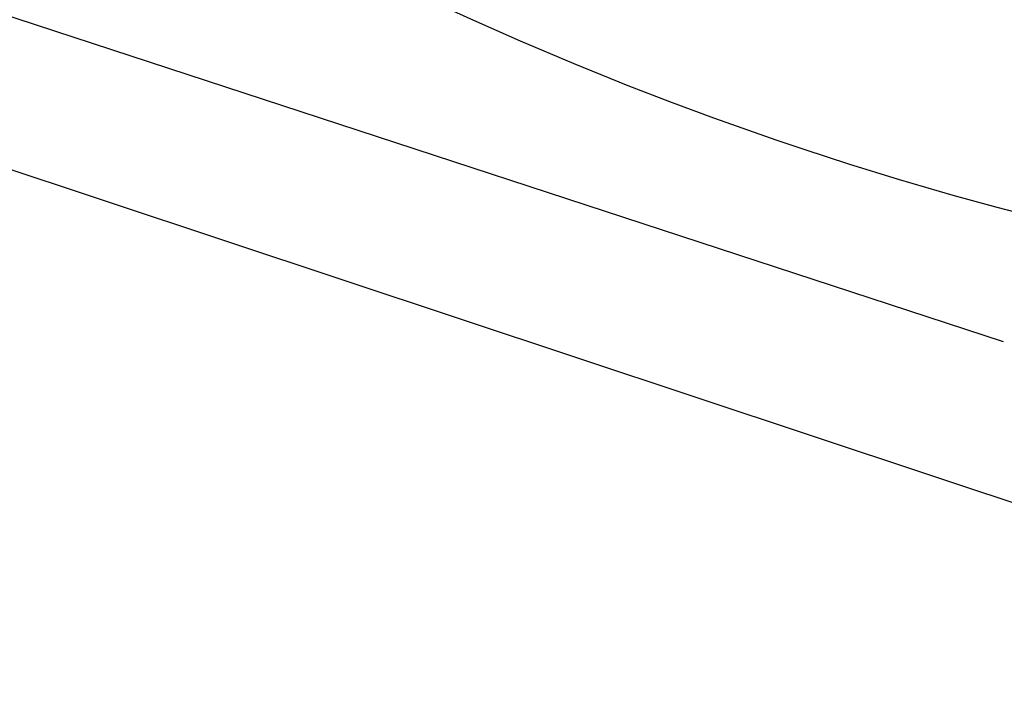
# Model space of a CAD drawing. Header units: metres. Extents: x -5203299 to 2078834, y 245743 to 5817682.
# Tile 776 of 1056: x 366527.39 to 366536.49, y 5814011.99 to 5814018.2. Entities that reach past the tile are written whole.
import ezdxf

# ---------------------------------------------------------------- set-up
doc = ezdxf.new("R2010")
doc.units = ezdxf.units.M
doc.header["$LTSCALE"] = 0.5
doc.layers.add('99.04_Ausf Ketziner Str-S-Markierung-Hilfslinien', color=6, linetype='Continuous', lineweight=25, true_color=0xff00ff)
doc.layers.add('AutoTurn-Lastzug mit Sattelzug', color=7, linetype='Continuous', lineweight=9)
doc.layers.add('Keine', color=7, linetype='Continuous', lineweight=9)

# ---------------------------------------------------------------- blocks, each defined once
blk = doc.blocks.new('_23-07-06_Massenplan_TB_Weiterführende Schule (3D)')
at = {"layer": '99.04_Ausf Ketziner Str-S-Markierung-Hilfslinien', "flags": 128}
blk.add_lwpolyline([(-276.0908, -120.897), (-268.9752, -122.758), (-268.9752, -122.758, -0.010899), (-254.2952, -126.9414), (-254.2952, -126.9414), (-254.2952, -126.9414, 0.010899), (-243.8231, -129.9256), (-243.8231, -129.9256), (-239.6797, -131.0093, -0.015174), (-222.4084, -136.0912), (-56.3193, -190.4881)], format="xyb", dxfattribs=at)
blk.add_lwpolyline([(-96.1503, -178.7018), (-45.0368, -195.6994)], dxfattribs=at)
blk = doc.blocks.new('Gruppe-985')
at = {"layer": 'AutoTurn-Lastzug mit Sattelzug', "color": 252, "linetype": 'Continuous', "lineweight": 25, "true_color": 0x888888, "flags": 128}
blk.add_lwpolyline([(-55.8063, -189.3973), (-56.3753, -189.2503), (-56.7843, -189.1373), (-57.2873, -188.9903), (-57.7473, -188.8483), (-58.1523, -188.7163), (-58.4113, -188.6293), (-58.9973, -188.4223), (-59.4043, -188.2713), (-59.7873, -188.1233), (-60.2873, -187.9213), (-60.7833, -187.7113), (-61.2153, -187.5193), (-61.6583, -187.3153)], dxfattribs=at)
blk = doc.blocks.new('Gruppe-986')
at = {"layer": 'Keine', "color": 7, "transparency": 33554687}
blk.add_blockref('Gruppe-985', (0, 0), dxfattribs=at)
blk = doc.blocks.new('_BE Phase 2 (3D)')
at = {"layer": 'Keine', "color": 7, "transparency": 33554687}
blk.add_blockref('Gruppe-986', (0, 0), dxfattribs=at)

msp = doc.modelspace()

# ---------------------------------------------------------------- block references
at = {"layer": 'Keine', "color": 1}
msp.add_blockref('_23-07-06_Massenplan_TB_Weiterführende Schule (3D)', (366592.8035, 5814205.7079), dxfattribs=at)

# ---------------------------------------------------------------- next in the draw order: block references
msp.add_blockref('_BE Phase 2 (3D)', (366592.8035, 5814205.7079), dxfattribs=at)

doc.saveas('drawing.dxf')
